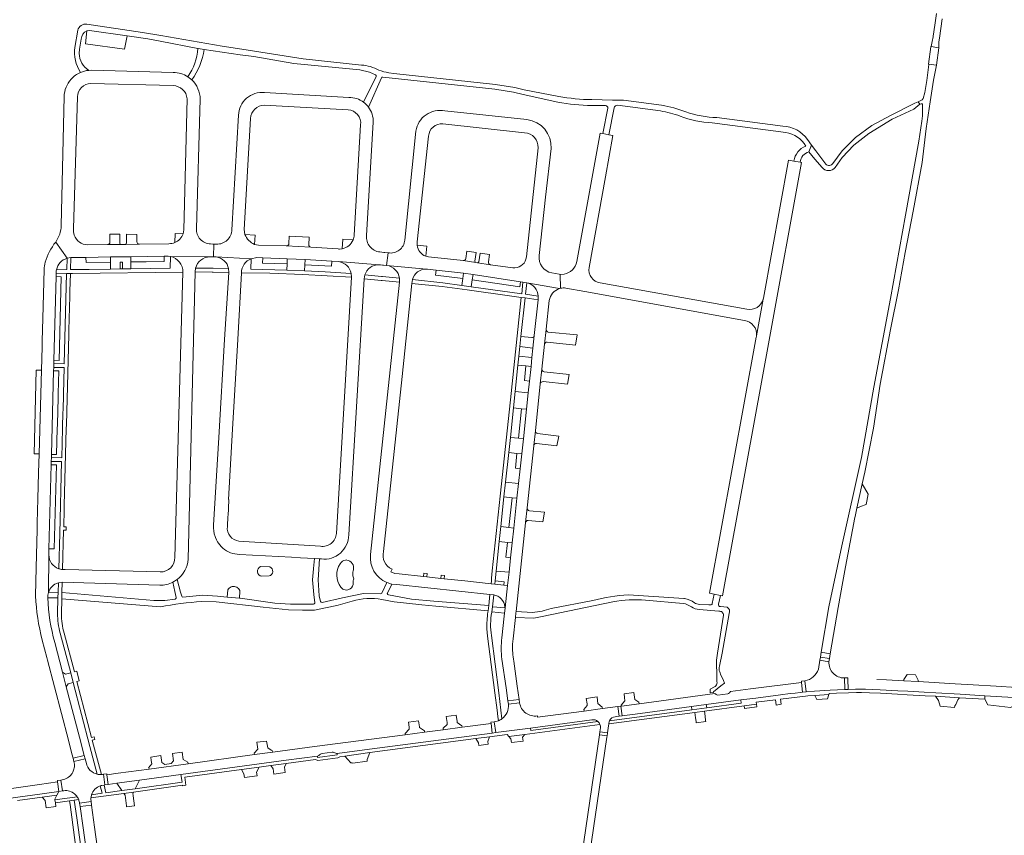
# Model space of a CAD drawing. Header units: metres. Extents: x 166325 to 190320, y 381923 to 404576.
# Tile 817 of 1056: x 176157 to 176553, y 397628 to 397956. Entities that reach past the tile are written whole.
import ezdxf

# ---------------------------------------------------------------- set-up
doc = ezdxf.new("R2010")
doc.units = ezdxf.units.M
for name, color, linetype, lineweight in [('B-WE-VH-VERHARDING_ASFALT-GV', 8, 'Continuous', 18), ('B-WE-VH-VERHARDING_BETONSTRAATSTEEN-GV', 8, 'Continuous', 18), ('B-WE-VH-VERHARDING_HALFVERHARDING-GV', 8, 'Continuous', 18), ('B-WE-VH-VERHARDING_STRAATBAKSTEEN-GV', 8, 'Continuous', 18)]:
    doc.layers.add(name, color=color, linetype=linetype, lineweight=lineweight)

msp = doc.modelspace()

# ---------------------------------------------------------------- linework, layer by layer
at = {"layer": 'B-WE-VH-VERHARDING_ASFALT-GV', "flags": 128}
for points in [[(176525.306, 397958.423), (176524.654, 397953.821), (176523.978, 397949.345), (176523.931, 397949.031), (176523.527, 397947.173), (176523.102, 397945.153), (176526.136, 397944.668), (176526.245, 397944.651), (176526.246, 397944.783), (176526.254, 397946.648), (176526.256, 397947.095), (176526.463, 397948.52), (176527.596, 397956.35)], [(176452.643, 397683.417), (176462.544, 397684.691), (176466.519, 397685.186), (176468.495, 397685.427), (176470.489, 397685.648), (176471.482, 397685.745), (176471.08, 397689.646), (176450.565, 397687.076), (176442.49, 397686.034), (176442.043, 397685.475)], [(176489.679, 397691.015), (176489.8, 397686.915), (176492.75, 397686.983), (176494.776, 397686.985), (176496.762, 397686.945), (176499.757, 397686.863), (176502.725, 397686.725), (176509.772, 397686.325), (176513.782, 397686.114), (176520.32, 397685.743), (176525.034, 397685.496), (176534.794, 397684.924), (176544.61, 397684.367), (176544.754, 397684.359), (176560.778, 397683.405)], [(176549.271, 397688.175), (176540.058, 397688.723), (176532.8, 397689.149), (176517.976, 397690.008), (176512.185, 397690.336), (176505.231, 397690.705), (176501.318, 397690.899)], [(176557.406, 397687.694), (176549.271, 397688.175)], [(176436.712, 397684.824), (176436.265, 397685.203), (176405.737, 397681.14), (176398.632, 397680.185), (176398.429, 397680.161), (176398.953, 397676.293), (176406.149, 397677.258), (176426.852, 397680.004), (176432.782, 397680.814), (176446.67, 397682.634), (176452.643, 397683.417)], [(176441.37, 397685.119), (176437.421, 397684.612)], [(176284.419, 397661.075), (176297.399, 397662.828), (176346.779, 397669.349), (176346.281, 397673.219), (176334.644, 397671.694), (176327.049, 397670.692), (176319.547, 397669.711), (176311.803, 397668.67), (176292.984, 397666.194), (176275.37, 397663.905), (176258.504, 397661.685), (176251.187, 397660.709), (176224.529, 397657.044), (176208.815, 397654.869), (176196.435, 397653.182), (176191.884, 397652.528), (176192.428, 397648.671), (176195.904, 397649.151), (176204.961, 397650.4), (176221.646, 397652.713), (176263.893, 397658.427), (176276.495, 397660.064)], [(176278.385, 397661.109), (176282.351, 397661.643)], [(176143.829, 397641.778), (176143.93, 397641.793), (176152.155, 397643.012), (176165.796, 397644.925), (176172.503, 397645.892), (176172.606, 397645.907), (176172.056, 397649.746), (176164.759, 397648.74), (176118.683, 397642.073), (176109.655, 397640.767), (176099.542, 397639.316), (176100.1, 397635.476), (176110.328, 397636.963), (176135.756, 397640.617)]]:
    msp.add_lwpolyline(points, dxfattribs=at)
for points in [[(176526.245, 397944.651), (176523.102, 397945.153), (176523.003, 397945.103), (176522.059, 397938.091), (176522.204, 397938.086), (176525.287, 397937.652)], [(176392.783, 397667.726), (176392.872, 397668.227), (176389.871, 397668.64), (176381.25, 397610.167), (176379.637, 397599.088), (176378.174, 397587.737), (176377.242, 397577.348), (176376.99, 397571.935), (176380.02, 397571.765), (176380.641, 397580.487), (176381.518, 397589.671), (176382.581, 397597.684), (176386.681, 397625.577)]]:
    msp.add_lwpolyline(points, close=True, dxfattribs=at)
at = {"layer": 'B-WE-VH-VERHARDING_ASFALT-GV'}
for points in [[(176437.421, 397684.612, -0.1774537), (176436.712, 397684.824)], [(176442.043, 397685.475, -0.2050529), (176441.37, 397685.119)], [(176276.495, 397660.064, 0.2281761), (176277.054, 397660.37)], [(176277.054, 397660.37, -0.1825954), (176278.385, 397661.109)], [(176282.351, 397661.643, -0.0819207), (176283.132, 397661.579)], [(176283.132, 397661.579, -0.0961248), (176283.828, 397661.244)], [(176283.828, 397661.244, 0.1839109), (176284.419, 397661.075)]]:
    msp.add_lwpolyline(points, format="xyb", dxfattribs=at)
at = {"layer": 'B-WE-VH-VERHARDING_BETONSTRAATSTEEN-GV', "flags": 128}
for points in [[(176497.804, 397765.395), (176495.455, 397769.478), (176493.296, 397759.686), (176494.719, 397760.335), (176496.98, 397761.214)], [(176482.295, 397699.248), (176478.668, 397699.877), (176478.465, 397698.63), (176482.081, 397698.006)], [(176489.679, 397691.015), (176489.654, 397691.501), (176488.299, 397691.474), (176488.424, 397686.863), (176489.8, 397686.915)], [(176472.408, 397690.299), (176471.026, 397690.133), (176471.08, 397689.646), (176471.482, 397685.745), (176472.859, 397685.912)], [(176357.571, 397682.891), (176353.051, 397682.255), (176353.25, 397680.89), (176357.766, 397681.53)], [(176398.429, 397680.161), (176397.168, 397679.989), (176397.7, 397676.131), (176398.953, 397676.293)], [(176432.782, 397680.814), (176426.852, 397680.004), (176427.014, 397678.705), (176432.966, 397679.509)], [(176347.559, 397673.889), (176346.215, 397673.697), (176346.281, 397673.219), (176346.779, 397669.349), (176348.133, 397669.525)], [(176393.017, 397669.345), (176393.035, 397669.481), (176390.013, 397669.873), (176389.871, 397668.64), (176392.872, 397668.227)], [(176182.766, 397660.307), (176178.289, 397659.196), (176178.615, 397657.879), (176183.122, 397658.972)], [(176191.884, 397652.528), (176191.814, 397653.003), (176190.464, 397652.799), (176191.067, 397648.503), (176192.428, 397648.671)], [(176173.33, 397650.439), (176171.985, 397650.235), (176172.056, 397649.746), (176172.606, 397645.907), (176173.961, 397646.095)], [(176185.551, 397641.784), (176180.897, 397641.125), (176181.076, 397639.872), (176185.731, 397640.43)]]:
    msp.add_lwpolyline(points, close=True, dxfattribs=at)
for points in [[(176393.59, 397673.37), (176393.588, 397673.358), (176393.541, 397673.029), (176428.202, 397677.62), (176432.082, 397678.12), (176447.966, 397680.255), (176452.913, 397680.92), (176452.807, 397681.75), (176460.567, 397682.74), (176460.819, 397680.708), (176460.831, 397680.611), (176462.861, 397680.906), (176462.546, 397682.988), (176472.642, 397684.186)], [(176472.642, 397684.186), (176473.64, 397684.276), (176476.341, 397684.477), (176482.061, 397684.9), (176482.162, 397685.199), (176485.108, 397685.38), (176489.887, 397685.557), (176493.099, 397685.635), (176495.115, 397685.63), (176498.397, 397685.534), (176502.755, 397685.356), (176509.696, 397684.977), (176513.58, 397684.753), (176520.797, 397684.352), (176524.943, 397684.144), (176534.607, 397683.559), (176544.672, 397682.983), (176544.754, 397684.359), (176544.61, 397684.367), (176534.794, 397684.924), (176525.034, 397685.496), (176520.32, 397685.743), (176513.782, 397686.114), (176509.772, 397686.325), (176502.725, 397686.725), (176499.757, 397686.863), (176496.762, 397686.945), (176494.776, 397686.985), (176492.75, 397686.983), (176489.8, 397686.915), (176488.424, 397686.863), (176485.451, 397686.746), (176482.613, 397686.591), (176476.295, 397686.16), (176472.859, 397685.912), (176471.482, 397685.745), (176470.489, 397685.648), (176468.495, 397685.427), (176466.519, 397685.186), (176462.544, 397684.691), (176452.643, 397683.417), (176446.67, 397682.634), (176446.846, 397681.347), (176432.966, 397679.509), (176427.014, 397678.705), (176393.857, 397674.319)], [(176389.234, 397673.993), (176362.201, 397670.369), (176362.072, 397671.376), (176348.133, 397669.525), (176346.779, 397669.349), (176297.399, 397662.828), (176284.419, 397661.075), (176284.479, 397660.616), (176276.56, 397659.583), (176276.495, 397660.064), (176263.893, 397658.427), (176221.646, 397652.713), (176222.101, 397649.623), (176203.262, 397646.961), (176197.906, 397646.227), (176191.501, 397645.35), (176190.727, 397648.45), (176189.803, 397648.305)], [(176352.69, 397668.776), (176353.436, 397667.941), (176359.907, 397668.809), (176390.038, 397672.85)], [(176185.463, 397643.263), (176198.679, 397645.1), (176202.565, 397645.64), (176222.27, 397648.394), (176222.298, 397648.18), (176223.64, 397648.384), (176223.177, 397651.571), (176245.904, 397654.679), (176253.006, 397655.636), (176257.815, 397656.273), (176263.921, 397657.063), (176275.717, 397658.775), (176276.689, 397658.367), (176284.636, 397659.383), (176285.479, 397659.781), (176287.47, 397660.04), (176297.604, 397661.482), (176340.214, 397667.114), (176345.706, 397667.846), (176352.69, 397668.776)], [(176183.609, 397657.168), (176183.122, 397658.972), (176178.615, 397657.879)], [(176190.727, 397648.45), (176191.067, 397648.503), (176190.464, 397652.799), (176190.144, 397652.76), (176189.628, 397652.699)], [(176173.33, 397650.439), (176173.961, 397646.095)], [(176189.193, 397648.13), (176189.962, 397645.128), (176185.704, 397644.527)], [(176189.803, 397648.305), (176190.727, 397648.45)], [(176179.927, 397643.737), (176170.976, 397642.473), (176171.153, 397641.256), (176176.846, 397642.059), (176178.732, 397642.326)], [(176178.732, 397642.326), (176180.526, 397642.583)], [(176180.897, 397641.125), (176185.551, 397641.784)]]:
    msp.add_lwpolyline(points, dxfattribs=at)
at = {"layer": 'B-WE-VH-VERHARDING_BETONSTRAATSTEEN-GV'}
for points in [[(176393.857, 397674.319, 0.0850974), (176393.59, 397673.37)], [(176178.788, 397655.799, -0.0790815), (176178.323, 397653.99)], [(176178.615, 397657.879, -0.0910624), (176178.788, 397655.799)], [(176187.967, 397652.821, -0.2902889), (176183.609, 397657.168)], [(176177.318, 397652.415, -0.1945341), (176173.33, 397650.439)], [(176178.323, 397653.99, -0.0791457), (176177.318, 397652.415)], [(176185.704, 397644.527, -0.2368032), (176189.193, 397648.13)], [(176189.193, 397648.13, -0.0288137), (176189.803, 397648.305)], [(176173.961, 397646.095, -0.2128245), (176178.476, 397645.214)], [(176178.476, 397645.214, -0.093497), (176179.927, 397643.737)], [(176180.526, 397642.583, 0.0581488), (176179.927, 397643.737)], [(176185.463, 397643.263, -0.0587882), (176185.704, 397644.527)], [(176180.526, 397642.583, -0.0436492), (176180.897, 397641.125)], [(176185.551, 397641.784, -0.0733445), (176185.463, 397643.263)]]:
    msp.add_lwpolyline(points, format="xyb", dxfattribs=at)
at = {"layer": 'B-WE-VH-VERHARDING_HALFVERHARDING-GV'}
for points in [[(176183.743, 397954.204, 0.3705265), (176180.131, 397951.798)], [(176181.576, 397948.115, -0.3151062), (176183.818, 397951.442)], [(176178.925, 397944.867, 0.1769977), (176181.286, 397934.772)], [(176228.372, 397944.423, -0.1377256), (176224.428, 397933.024)], [(176184.568, 397935.624, -0.2456478), (176180.74, 397942.446)], [(176226.01, 397931.769, 0.1118881), (176230.962, 397944.031)], [(176301.176, 397935.7, 0.1134256), (176294.148, 397937.723)], [(176299.84, 397933.829, -0.4230404), (176300.086, 397933.153)], [(176305.122, 397934.655, -0.048367), (176301.176, 397935.7)], [(176302.196, 397932.62, -0.3244246), (176302.707, 397932.914)], [(176386.795, 397923.864, -0.0447642), (176373.482, 397925.15)], [(176295.053, 397922.813, -0.0715765), (176296.985, 397920.889)], [(176373.047, 397922.808, 0.0448684), (176386.778, 397921.514)], [(176392.28, 397921.468, -0.4697463), (176393.155, 397920.393)], [(176395.685, 397920.557, -0.3404916), (176397.144, 397921.624)], [(176424.556, 397918.927, 0.0559807), (176414.816, 397921.626)], [(176414.31, 397919.295, -0.0580897), (176422.242, 397917.214)], [(176422.242, 397917.214, 0.0731746), (176435.13, 397914.513)], [(176437.066, 397916.666, -0.0742619), (176424.556, 397918.927)], [(176473.449, 397907.857, 0.2338682), (176463.517, 397913.178)], [(176464.771, 397910.695, -0.2359308), (176472.736, 397905.114)], [(176472.736, 397905.114, 0.2843821), (176468.02, 397899.19)], [(176470.543, 397898.736, -0.3207976), (176474.048, 397902.843)], [(176483.657, 397898.249, -0.46802), (176480.813, 397897.938)], [(176479.294, 397896.592, 0.467467), (176484.627, 397896.601)], [(176287.81, 397738.881, 0.2765717), (176285.607, 397737.319)], [(176288.348, 397738.867, 0.0520095), (176287.81, 397738.881)], [(176290.953, 397734.95, 0.4286893), (176288.348, 397738.867)], [(176253.659, 397736.222, 0.7964278), (176254.189, 397732.337)], [(176257.019, 397732.462, 0.7342921), (176257.365, 397736.101)], [(176285.607, 397737.319, 0.3150504), (176285.89, 397727.984)], [(176290.687, 397733.013, -0.0970005), (176290.953, 397734.95)], [(176290.831, 397732.074, -0.0468986), (176290.687, 397733.013)], [(176290.897, 397730.602, 0.2880129), (176290.831, 397732.074)], [(176285.89, 397727.984, 0.4124026), (176289.651, 397727.245)], [(176289.651, 397727.245, 0.2757333), (176290.877, 397729.702)], [(176290.877, 397729.702, -0.1288747), (176290.897, 397730.602)], [(176306.415, 397729.221, -0.0483707), (176304.394, 397729.837)], [(176168.336, 397725.788, 0.0909091), (176168.083, 397723.665)], [(176219.651, 397723.804, -0.4289469), (176219.24, 397723.21)], [(176222.44, 397724.004, -0.3507667), (176221.917, 397724.347)], [(176290.425, 397722.28, -0.1190714), (176302.401, 397723.036)], [(176302.318, 397725.564, -0.2938961), (176301.855, 397725.282)], [(176304.983, 397724.894, -0.4938195), (176304.629, 397725.607)], [(176401.514, 397724.905, 0.0542648), (176387.178, 397722.613)], [(176395.245, 397722.134, -0.0613398), (176408.385, 397722.752)], [(176428.076, 397721.728, 0.1135448), (176424.075, 397723.404)], [(176213.351, 397720.103, -0.0248207), (176229.987, 397722.224)], [(176275.424, 397721.736, -0.444169), (176274.93, 397721.183)], [(176275.275, 397718.79, 0.0314242), (176290.425, 397722.28)], [(176278.34, 397721.832, -0.3966035), (176277.751, 397722.185)], [(176370.402, 397719.404, -0.0694863), (176362.978, 397717.812)], [(176423.456, 397721.394, -0.1226828), (176426.862, 397720.038)], [(176426.862, 397720.038, 0.1605432), (176429.877, 397718.986)], [(176429.967, 397721.009, -0.1611203), (176428.076, 397721.728)], [(176435.196, 397721.463, -0.4795696), (176434.479, 397720.835)], [(176438.475, 397720.219, -0.5670291), (176437.734, 397721.127)], [(176442.026, 397717.411, 0.3666791), (176441.159, 397719.901)], [(176437.849, 397718.271, -0.4581646), (176439.68, 397716.78)], [(176438.202, 397693.934, -0.1808965), (176438.094, 397696.278)], [(176438.534, 397693.058, -0.0709663), (176438.202, 397693.934)], [(176437.045, 397689.111, -0.1100278), (176436.674, 397688.374)], [(176437.069, 397690.011, -0.1200333), (176437.045, 397689.111)]]:
    msp.add_lwpolyline(points, format="xyb", dxfattribs=at)
at = {"layer": 'B-WE-VH-VERHARDING_HALFVERHARDING-GV', "flags": 128}
for points in [[(176294.148, 397937.723), (176270.812, 397940.244), (176246.149, 397944.137), (176238.145, 397945.281), (176213.592, 397949.644), (176206.204, 397950.864), (176183.743, 397954.204)], [(176180.131, 397951.798), (176178.925, 397944.867)], [(176183.818, 397951.442), (176184.88, 397951.657), (176199.967, 397949.477), (176208.379, 397948.342), (176213.319, 397947.309), (176228.372, 397944.423), (176228.554, 397944.388), (176230.962, 397944.031), (176245.372, 397941.893), (176250.925, 397941.165), (176267.052, 397938.39), (176293.583, 397935.844), (176297.461, 397934.891), (176299.84, 397933.829)], [(176180.74, 397942.446), (176180.859, 397944.134), (176181.576, 397948.115)], [(176230.962, 397944.031), (176228.554, 397944.388), (176228.372, 397944.423)], [(176224.428, 397933.024), (176226.01, 397931.769)], [(176300.086, 397933.153), (176295.053, 397922.813)], [(176296.985, 397920.889), (176302.196, 397932.62)], [(176302.707, 397932.914), (176347.795, 397928.034), (176355.286, 397926.872), (176359.22, 397925.893), (176373.047, 397922.808)], [(176307.152, 397934.423), (176305.122, 397934.655)], [(176373.482, 397925.15), (176359.643, 397927.789), (176355.784, 397928.725), (176348.087, 397929.919), (176307.152, 397934.423)], [(176386.778, 397921.514), (176392.28, 397921.468)], [(176414.816, 397921.626), (176399.546, 397923.695), (176395.019, 397923.69), (176386.795, 397923.864)], [(176397.144, 397921.624), (176414.31, 397919.295)], [(176518.561, 397921.994), (176517.909, 397922.936), (176516.584, 397922.44), (176506.814, 397917.483), (176499.316, 397913.502), (176492.779, 397908.585), (176487.344, 397903.335), (176483.657, 397898.249)], [(176484.627, 397896.601), (176487.457, 397900.551), (176492.037, 397905.577), (176498.151, 397910.25), (176507.544, 397915.965), (176516.165, 397920.002), (176518.561, 397921.994)], [(176393.155, 397920.393), (176391.138, 397910.197), (176393.673, 397909.726), (176395.685, 397920.557)], [(176435.13, 397914.513), (176464.771, 397910.695)], [(176463.517, 397913.178), (176437.066, 397916.666)], [(176474.048, 397902.843), (176475.023, 397905.521), (176473.449, 397907.857)], [(176480.813, 397897.938), (176476.764, 397903.259), (176475.023, 397905.521), (176474.048, 397902.843), (176476.439, 397899.994), (176479.294, 397896.592)], [(176468.02, 397899.19), (176470.543, 397898.736)], [(176277.751, 397722.185), (176277.122, 397724.424), (176276.815, 397730.876), (176277.377, 397739.332), (176275.287, 397739.447), (176274.897, 397735.5), (176274.883, 397735.36), (176274.446, 397730.929), (176275.07, 397725.066), (176275.424, 397721.736)], [(176257.365, 397736.101), (176253.659, 397736.222)], [(176221.917, 397724.347), (176221.407, 397725.906), (176220.102, 397731.033), (176218.397, 397729.963), (176219.16, 397726.209), (176219.651, 397723.804)], [(176254.189, 397732.337), (176257.019, 397732.462)], [(176304.394, 397729.837), (176302.318, 397725.564)], [(176304.629, 397725.607), (176306.415, 397729.221)], [(176168.083, 397723.665), (176172.103, 397723.707), (176172.259, 397725.929)], [(176172.259, 397725.929), (176168.336, 397725.788)], [(176219.24, 397723.21), (176215.141, 397722.556), (176210.677, 397722.597), (176173.776, 397725.773), (176173.713, 397723.345), (176213.351, 397720.103)], [(176274.93, 397721.183), (176265.638, 397721.14), (176259.39, 397721.489), (176245.392, 397723.521), (176245.096, 397723.547), (176240.183, 397723.976), (176236.288, 397724.316), (176230.432, 397724.773), (176222.44, 397724.004)], [(176301.855, 397725.282), (176295.009, 397725.457), (176286.512, 397723.628), (176278.34, 397721.832)], [(176302.401, 397723.036), (176307.299, 397722.083), (176318.474, 397720.913), (176324.039, 397720.331), (176345.088, 397718.476), (176345.366, 397720.63), (176323.301, 397722.309), (176314.262, 397723.118), (176304.983, 397724.894)], [(176424.075, 397723.404), (176423.736, 397723.456), (176401.514, 397724.905)], [(176437.734, 397721.127), (176438.532, 397724.66), (176435.944, 397725.145), (176435.196, 397721.463)], [(176229.987, 397722.224), (176235.787, 397722.102), (176254.621, 397719.937), (176264.88, 397718.873), (176270.445, 397718.767), (176275.275, 397718.79)], [(176362.978, 397717.812), (176356.303, 397718.161), (176356.243, 397717.594), (176356.049, 397715.762), (176363.425, 397715.549), (176366.853, 397716.155), (176395.245, 397722.134)], [(176387.178, 397722.613), (176370.402, 397719.404)], [(176408.385, 397722.752), (176423.456, 397721.394)], [(176429.877, 397718.986), (176437.849, 397718.271)], [(176434.479, 397720.835), (176433.738, 397720.864), (176429.967, 397721.009)], [(176441.159, 397719.901), (176438.475, 397720.219)], [(176439.68, 397716.78), (176437.223, 397701.447), (176436.824, 397698.644), (176436.967, 397691.472), (176437.069, 397690.011)], [(176438.094, 397696.278), (176439.119, 397701.391), (176442.026, 397717.411)], [(176436.674, 397688.374), (176436.604, 397688.293), (176436.53, 397688.216), (176436.378, 397688.083), (176436.026, 397687.863), (176434.328, 397687.018), (176434.338, 397685.52), (176435.638, 397685.694), (176435.656, 397685.949), (176438.651, 397688.343), (176440.145, 397689.438), (176439.717, 397690.515), (176438.534, 397693.058)]]:
    msp.add_lwpolyline(points, dxfattribs=at)
for points in [[(176199.967, 397949.477), (176184.88, 397951.657), (176183.818, 397951.442), (176183.324, 397946.343), (176198.963, 397944.1)], [(176506.81, 397831.553), (176509.991, 397847.416), (176512.694, 397862.384), (176515.864, 397879.021), (176519.514, 397898.666), (176521.136, 397912.236), (176522.744, 397923.034), (176524.166, 397931.71), (176525.287, 397937.652), (176522.204, 397938.086), (176522.193, 397937.998), (176521.409, 397931.567), (176520.563, 397926.76), (176519.987, 397924.337), (176519.524, 397923.841), (176517.909, 397922.936), (176518.561, 397921.994), (176519.124, 397922.215), (176519.729, 397922.135), (176519.613, 397917.355), (176519.406, 397915.227), (176518.203, 397907.168), (176512.8, 397877.473), (176506.824, 397844.001), (176500.152, 397808.371), (176495.156, 397780.131), (176487.294, 397744.514), (176482.042, 397720.02), (176479.005, 397701.816), (176482.615, 397701.211), (176485.745, 397719.84), (176487.713, 397730.276), (176488.788, 397736.078), (176492.465, 397755.918), (176492.571, 397756.401), (176493.296, 397759.686), (176495.455, 397769.478), (176496.478, 397774.12), (176499.935, 397791.818), (176502.72, 397809.582)], [(176245.096, 397723.547), (176245.342, 397726.36), (176245.246, 397726.636), (176245.034, 397727.046), (176244.755, 397727.414), (176244.416, 397727.727), (176244.029, 397727.978), (176243.604, 397728.158), (176243.155, 397728.262), (176242.694, 397728.288), (176242.236, 397728.233), (176241.794, 397728.1), (176241.381, 397727.893), (176241.011, 397727.618), (176240.693, 397727.283), (176240.438, 397726.899), (176240.183, 397723.976)], [(176346.613, 397718.118), (176351.698, 397717.552), (176351.799, 397718.464), (176351.878, 397719.688), (176346.877, 397720.092)]]:
    msp.add_lwpolyline(points, close=True, dxfattribs=at)
at = {"layer": 'B-WE-VH-VERHARDING_STRAATBAKSTEEN-GV'}
for points in [[(176181.286, 397934.772, 0.1112369), (176177.437, 397932.05)], [(176184.568, 397935.624, 0.0761064), (176181.286, 397934.772)], [(176224.428, 397933.024, 0.1428862), (176218.556, 397934.801)], [(176177.437, 397932.05, 0.1792785), (176174.685, 397925.132)], [(176180.02, 397924.928, -0.4004594), (176185.463, 397930.37)], [(176218.459, 397929.487, -0.387815), (176224.106, 397924.219)], [(176229.393, 397924.054, 0.2000191), (176226.01, 397931.769)], [(176255.215, 397926.705, 0.4323779), (176244.777, 397917.595)], [(176295.053, 397922.813, 0.1649804), (176289.168, 397924.724)], [(176249.602, 397916.305, -0.386908), (176255.064, 397921.644)], [(176298.918, 397914.841, 0.1697967), (176296.985, 397920.889)], [(176288.794, 397919.763, -0.4362811), (176293.849, 397913.713)], [(176327.68, 397919.371, 0.4265461), (176316.046, 397911.234)], [(176321.169, 397909.131, -0.4263061), (176326.943, 397914.112)], [(176370.46, 397904.276, 0.3945402), (176360.672, 397915.814)], [(176359.762, 397910.579, -0.4076281), (176365.156, 397904.531)], [(176173.482, 397873.252, -0.1510522), (176171.289, 397866.65)], [(176178.766, 397869.379, -0.1169547), (176178.473, 397872.055)], [(176184.11, 397865.507, -0.3103162), (176178.766, 397869.379)], [(176222.509, 397869.963, -0.217734), (176219.16, 397866.432)], [(176233.556, 397865.879, -0.424634), (176227.836, 397872.113)], [(176242.058, 397871.599, -0.421738), (176235.902, 397865.795)], [(176251.211, 397865.692, -0.2046867), (176247.357, 397869.689)], [(176291.235, 397869.443, -0.0829297), (176290.795, 397867.515)], [(176301.582, 397862.665, -0.417474), (176296.243, 397869.274)], [(176171.289, 397866.65, 0.0964547), (176167.104, 397858.515)], [(176193.085, 397866.602, -0.4061118), (176192.117, 397865.61)], [(176197.55, 397865.688, -0.4218946), (176197.065, 397866.189)], [(176199.767, 397866.201, -0.4024878), (176199.314, 397865.71)], [(176204.917, 397865.791, -0.4167144), (176203.923, 397866.772)], [(176219.16, 397866.432, -0.0978401), (176216.81, 397865.958)], [(176265.029, 397866.027, -0.4024146), (176263.974, 397865.074)], [(176273.847, 397864.528, -0.3581897), (176273.031, 397865.538)], [(176286.444, 397863.92, 0.2497001), (176290.795, 397867.515)], [(176311.571, 397867.436, -0.4464081), (176304.909, 397862.324)], [(176316.537, 397865.359, 0.2746408), (176319.993, 397860.91)], [(176167.104, 397858.515, 0.0417048), (176166.634, 397855.544)], [(176171.599, 397855.5, -0.2775389), (176175.829, 397860.112)], [(176222.406, 397854.522, 0.3578008), (176217.383, 397860.863)], [(176227.522, 397856.165, -0.3372024), (176233.279, 397860.728)], [(176235.843, 397860.652, -0.3064289), (176240.803, 397855.998)], [(176245.931, 397854.328, -0.3119433), (176249.892, 397859.927)], [(176285.007, 397858.757, -0.3150113), (176290.071, 397853.996)], [(176295.496, 397853.425, -0.3253649), (176301.264, 397857.514)], [(176336.123, 397860.05, -0.3954911), (176335.016, 397859.172)], [(176340.185, 397858.41, -0.406906), (176339.786, 397858.969)], [(176341.301, 397858.748, -0.4208091), (176340.759, 397858.33)], [(176346.064, 397857.548, -0.4074287), (176345.241, 397858.666)], [(176360.313, 397859.721, -0.3571352), (176354.983, 397856.24)], [(176370.659, 397854.246, -0.3893642), (176365.61, 397861.178)], [(176380.719, 397858.777, -0.3151762), (176375.588, 397853.774)], [(176171.599, 397855.5, 0.064902), (176171.483, 397853.929)], [(176304.289, 397857.245, -0.3273533), (176309.48, 397852.068)], [(176314.658, 397851.536, -0.3530893), (176320.254, 397855.728)], [(176390.167, 397850.187, -0.4117793), (176385.658, 397856.402)], [(176360.59, 397850.311, -0.328166), (176365.263, 397844.934)], [(176369.636, 397843.15, -0.2873423), (176373.798, 397847.932)], [(176374.231, 397848.046, -0.0872853), (176376.293, 397848.142)], [(176455.62, 397843.646, -0.3907815), (176449.13, 397839.624)], [(176448.109, 397835.166, -0.410223), (176452.958, 397828.899)], [(176369.259, 397830.486, -0.4011013), (176368.405, 397831.542)], [(176363.651, 397829.083, -0.3947863), (176362.605, 397828.252)], [(176367.74, 397825.562, -0.396457), (176368.848, 397826.449)], [(176367.574, 397814.54, -0.357231), (176366.679, 397815.596)], [(176366.062, 397809.685, -0.4050034), (176367.182, 397810.572)], [(176364.977, 397789.708, -0.4210436), (176364.089, 397790.758)], [(176363.446, 397784.871, -0.4087811), (176364.522, 397785.713)], [(176361.674, 397758.697, -0.3962407), (176360.805, 397759.779)], [(176360.141, 397753.915, -0.3985833), (176361.19, 397754.725)], [(176234.757, 397752.88, 0.1060684), (176235.364, 397748.269)], [(176244.95, 397746.441, -0.4147676), (176240.277, 397752.321)], [(176284.105, 397749.551, -0.4384015), (176277.675, 397744.382)], [(176278.056, 397739.294, 0.4464204), (176289.064, 397748.966)], [(176172.493, 397735.397, -0.304952), (176168.499, 397740.893)], [(176219.188, 397739.926, -0.4265722), (176213.32, 397734.075)], [(176220.102, 397731.033, 0.2142331), (176224.562, 397739.203)], [(176297.867, 397741.148, 0.3387093), (176304.394, 397729.837)], [(176306.467, 397735.182, -0.371139), (176303.03, 397742.32)], [(176174.058, 397735.036, -0.0644951), (176172.493, 397735.397)], [(176168.336, 397725.788, -0.2491837), (176172.345, 397729.741)], [(176213.155, 397728.723, 0.1201392), (176218.397, 397729.963)], [(176163.202, 397724.455, 0.0541287), (176165.893, 397706.737)], [(176170.883, 397705.756, -0.0566235), (176168.083, 397723.665)], [(176347.342, 397724.87, -0.330676), (176351.849, 397720.102)], [(176172.023, 397717.426, 0.0753111), (176173.144, 397709.42)], [(176174.697, 397709.479, -0.0746657), (176173.555, 397717.3)], [(176345.017, 397717.93, 0.0523661), (176344.616, 397711.189)], [(176346.417, 397708.488, -0.0918095), (176346.581, 397717.877)], [(176350.61, 397707.632, 0.0626607), (176350.616, 397699.078)], [(176355.367, 397698.215, -0.0501075), (176354.938, 397705.021)], [(176482.447, 397695.522, -0.1030758), (176482.081, 397698.006)], [(176483.772, 397693.39, -0.1026985), (176482.447, 397695.522)], [(176477.823, 397694.992, -0.2742382), (176472.408, 397690.299)], [(176488.299, 397691.474, -0.2077347), (176483.772, 397693.39)], [(176353.25, 397680.89, -0.2652633), (176350.659, 397675.079)], [(176360.203, 397677.381, -0.2037343), (176357.766, 397681.53)], [(176364.882, 397676.258, -0.2036892), (176360.203, 397677.381)], [(176393.857, 397674.319, -0.262243), (176396.147, 397675.917)], [(176349.21, 397674.28, -0.0473293), (176348.204, 397673.977)], [(176350.659, 397675.079, -0.0651918), (176349.21, 397674.28)], [(176386.761, 397674.662, -0.2249397), (176389.234, 397673.993)], [(176389.234, 397673.993, -0.1210467), (176390.038, 397672.85)], [(176390.038, 397672.85, -0.1211056), (176390.222, 397671.471)], [(176187.967, 397652.821, 0.0730307), (176189.628, 397652.699)]]:
    msp.add_lwpolyline(points, format="xyb", dxfattribs=at)
at = {"layer": 'B-WE-VH-VERHARDING_STRAATBAKSTEEN-GV', "flags": 128}
for points in [[(176218.556, 397934.801), (176185.805, 397935.683), (176184.568, 397935.624)], [(176185.463, 397930.37), (176218.459, 397929.487)], [(176174.685, 397925.132), (176173.482, 397873.252)], [(176178.473, 397872.055), (176180.02, 397924.928)], [(176289.168, 397924.724), (176255.215, 397926.705)], [(176224.106, 397924.219), (176222.798, 397871.573), (176222.509, 397869.963)], [(176227.836, 397872.113), (176229.393, 397924.054)], [(176255.064, 397921.644), (176288.794, 397919.763)], [(176244.777, 397917.595), (176242.058, 397871.599)], [(176360.672, 397915.814), (176327.68, 397919.371)], [(176247.357, 397869.689), (176247.102, 397871.671), (176249.602, 397916.305)], [(176293.849, 397913.713), (176291.235, 397869.443)], [(176296.243, 397869.274), (176298.918, 397914.841)], [(176326.943, 397914.112), (176359.762, 397910.579)], [(176316.046, 397911.234), (176311.571, 397867.436)], [(176316.537, 397865.359), (176316.529, 397866.688), (176321.169, 397909.131)], [(176390.103, 397910.39), (176380.719, 397858.777)], [(176385.658, 397856.402), (176392.306, 397892.891), (176395.262, 397909.43), (176393.673, 397909.726), (176391.138, 397910.197), (176390.103, 397910.39)], [(176365.156, 397904.531), (176360.519, 397860.707), (176360.313, 397859.721)], [(176365.61, 397861.178), (176368.153, 397884.674), (176370.46, 397904.276)], [(176197.054, 397869.752), (176193.065, 397869.791), (176193.085, 397866.602)], [(176197.065, 397866.189), (176197.054, 397869.752)], [(176203.927, 397869.693), (176199.733, 397869.791), (176199.767, 397866.201)], [(176203.923, 397866.772), (176203.927, 397869.693)], [(176222.509, 397869.963), (176219.242, 397870.056), (176219.16, 397866.432)], [(176251.423, 397869.444), (176247.357, 397869.689)], [(176251.211, 397865.692), (176251.423, 397869.444)], [(176175.829, 397860.112), (176171.289, 397866.65)], [(176171.289, 397866.65), (176175.829, 397860.112), (176177.375, 397860.404), (176183.43, 397860.485), (176193.31, 397860.639), (176201.44, 397860.74), (176214.832, 397860.91), (176216.524, 397860.93), (176217.383, 397860.863), (176233.279, 397860.728), (176234.314, 397860.72)], [(176216.81, 397865.958), (176204.917, 397865.791), (176199.314, 397865.71), (176197.55, 397865.688), (176192.117, 397865.61), (176184.11, 397865.507)], [(176192.117, 397865.61), (176197.55, 397865.688)], [(176199.314, 397865.71), (176204.917, 397865.791)], [(176234.314, 397860.72), (176234.753, 397860.717), (176234.898, 397865.831), (176234.452, 397865.847), (176233.556, 397865.879)], [(176235.902, 397865.795), (176234.898, 397865.831), (176234.753, 397860.717), (176235.331, 397860.712), (176235.843, 397860.652), (176249.892, 397859.927), (176252.148, 397860.364), (176254.494, 397860.252), (176264.385, 397859.891), (176271.558, 397859.63), (176282.278, 397858.962), (176285.007, 397858.757), (176301.264, 397857.514), (176301.807, 397857.483), (176302.676, 397857.4), (176303.101, 397857.359), (176304.289, 397857.245)], [(176284.757, 397863.844), (176273.847, 397864.528), (176263.974, 397865.074), (176252.749, 397865.424), (176251.211, 397865.692)], [(176273.203, 397868.614), (176265.157, 397869.059), (176265.029, 397866.027)], [(176273.031, 397865.538), (176273.203, 397868.614)], [(176290.795, 397867.515), (176286.741, 397867.801), (176286.444, 397863.92)], [(176320.445, 397864.941), (176316.537, 397865.359)], [(176263.974, 397865.074), (176273.847, 397864.528)], [(176286.444, 397863.92), (176285.318, 397863.814), (176285.15, 397863.817), (176284.757, 397863.844)], [(176304.289, 397857.245), (176304.909, 397862.324), (176303.564, 397862.462), (176303.155, 397862.504), (176301.582, 397862.665)], [(176304.909, 397862.324), (176304.289, 397857.245)], [(176319.993, 397860.91), (176320.445, 397864.941)], [(176340.288, 397862.424), (176336.508, 397862.976), (176336.123, 397860.05)], [(176339.786, 397858.969), (176340.288, 397862.424)], [(176345.708, 397861.628), (176341.853, 397862.202), (176341.301, 397858.748)], [(176345.241, 397858.666), (176345.708, 397861.628)], [(176217.383, 397860.863), (176217.359, 397856.094), (176201.534, 397855.884), (176198.19, 397855.84), (176197.206, 397855.83), (176193.347, 397855.776), (176184.726, 397855.663), (176177.244, 397855.571), (176177.375, 397860.404), (176175.829, 397860.112), (176175.709, 397855.562), (176171.599, 397855.5)], [(176233.279, 397860.728), (176217.383, 397860.863)], [(176249.892, 397859.927), (176235.843, 397860.652)], [(176279.642, 397854.633), (176271.333, 397855.058), (176264.18, 397855.369), (176249.675, 397855.783), (176249.892, 397859.927)], [(176301.264, 397857.514), (176285.007, 397858.757)], [(176354.983, 397856.24), (176346.064, 397857.548), (176340.759, 397858.33), (176340.185, 397858.41), (176335.016, 397859.172), (176321.109, 397860.684), (176319.993, 397860.91)], [(176335.016, 397859.172), (176340.185, 397858.41)], [(176340.759, 397858.33), (176346.064, 397857.548)], [(176166.634, 397855.544), (176166.101, 397835.867), (176165.861, 397827.003), (176165.793, 397824.487), (176165.572, 397815.13)], [(176168.336, 397725.788), (176168.499, 397740.893), (176168.557, 397743.338), (176169.468, 397777.183), (176169.498, 397778.476), (176169.541, 397780.01), (176169.573, 397781.291), (176170.457, 397814.957), (176170.5, 397816.266), (176170.544, 397817.807), (176170.57, 397819.115), (176171.449, 397852.749), (176171.483, 397853.929)], [(176174.058, 397735.036), (176174.473, 397750.894), (176175.498, 397750.871), (176175.527, 397752.198), (176174.513, 397752.211), (176174.708, 397759.181), (176174.71, 397759.248), (176174.749, 397760.77), (176175.542, 397791.658), (176175.583, 397793.254), (176176.513, 397829.479), (176176.557, 397831.191), (176176.958, 397844.829), (176177.006, 397846.924), (176177.193, 397854.028), (176175.654, 397854.015), (176174.711, 397817.694), (176170.544, 397817.807), (176170.5, 397816.266), (176174.673, 397816.169), (176174.397, 397805.687), (176174.354, 397804.088), (176174.069, 397793.272), (176174.027, 397791.673)], [(176171.483, 397853.929), (176175.654, 397854.015), (176177.193, 397854.028), (176178.035, 397854.037), (176222.406, 397854.522)], [(176222.406, 397854.522), (176219.188, 397739.926)], [(176224.562, 397739.203), (176227.306, 397854.631), (176227.522, 397856.165)], [(176240.908, 397854.455), (176239.143, 397827.502), (176236.818, 397788.112), (176234.757, 397752.88)], [(176240.277, 397752.321), (176240.518, 397756.448), (176240.538, 397756.77), (176240.712, 397759.587), (176240.933, 397763.153), (176240.697, 397763.166), (176242.338, 397791.466), (176244.446, 397827.465), (176245.931, 397854.328)], [(176240.803, 397855.998), (176240.908, 397854.455)], [(176245.931, 397854.328), (176257.369, 397854.07), (176270.65, 397853.549), (176290.176, 397852.461), (176290.071, 397853.996), (176279.642, 397854.633)], [(176290.071, 397853.996), (176290.176, 397852.461), (176284.105, 397749.551)], [(176289.064, 397748.966), (176295.203, 397851.923), (176295.496, 397853.425)], [(176320.254, 397855.728), (176304.289, 397857.245)], [(176304.289, 397857.245), (176320.254, 397855.728), (176320.723, 397855.691), (176324.151, 397855.34), (176335.17, 397854.103), (176339.014, 397853.544), (176358.124, 397850.708), (176359.095, 397850.564), (176360.59, 397850.311), (176373.798, 397847.932), (176374.231, 397848.046), (176374.071, 397853.59), (176373.633, 397853.674), (176370.659, 397854.246)], [(176375.588, 397853.774), (176374.071, 397853.59), (176374.231, 397848.046)], [(176309.48, 397852.068), (176309.486, 397850.5), (176297.867, 397741.148)], [(176303.03, 397742.32), (176310.505, 397812.594), (176314.465, 397850.022)], [(176314.465, 397850.022), (176314.658, 397851.536)], [(176373.798, 397847.932), (176360.59, 397850.311)], [(176449.13, 397839.624), (176390.167, 397850.187)], [(176376.293, 397848.142), (176383.92, 397846.764), (176448.109, 397835.166)], [(176365.263, 397844.934), (176365.245, 397843.991), (176365.188, 397843.403), (176363.651, 397829.083), (176363.113, 397824.046), (176362.701, 397820.264), (176362.325, 397816.642), (176361.716, 397810.778), (176361.221, 397806.096), (176360.534, 397799.483), (176359.3, 397787.595), (176358.669, 397781.52), (176357.991, 397775.553), (176357.316, 397769.615), (176356.693, 397763.703), (176355.43, 397751.718), (176354.8, 397745.742), (176354.135, 397739.79), (176353.483, 397733.956), (176352.894, 397728.681), (176351.878, 397719.688), (176351.799, 397718.464), (176351.698, 397717.552), (176351.554, 397716.26), (176350.61, 397707.632)], [(176363.44, 397784.813), (176363.446, 397784.871), (176364.089, 397790.758), (176366.062, 397809.685), (176366.679, 397815.596), (176367.74, 397825.562), (176368.405, 397831.542), (176368.412, 397831.606), (176369.636, 397843.15)], [(176452.958, 397828.899), (176455.62, 397843.646)], [(176368.405, 397831.542), (176367.74, 397825.562)], [(176380.903, 397829.303), (176369.259, 397830.486)], [(176362.605, 397828.252), (176358.296, 397828.733), (176357.855, 397824.634), (176363.113, 397824.046), (176363.651, 397829.083)], [(176368.848, 397826.449), (176380.159, 397825.19), (176380.903, 397829.303)], [(176165.572, 397815.13), (176164.682, 397781.542), (176164.404, 397773.964), (176164.109, 397763.501), (176163.847, 397753.821), (176163.771, 397750.943), (176163.451, 397735.83), (176163.202, 397724.455)], [(176366.679, 397815.596), (176366.062, 397809.685)], [(176377.702, 397813.447), (176367.574, 397814.54)], [(176367.182, 397810.572), (176377.015, 397809.524), (176377.702, 397813.447)], [(176174.027, 397791.673), (176173.718, 397779.933), (176169.541, 397780.01), (176169.498, 397778.476), (176173.675, 397778.412), (176172.903, 397749.52), (176172.493, 397735.397)], [(176364.089, 397790.758), (176363.446, 397784.871)], [(176364.522, 397785.713), (176372.757, 397784.726), (176373.471, 397788.687)], [(176373.471, 397788.687), (176364.977, 397789.708)], [(176354.938, 397705.021), (176355.136, 397707.141), (176356.049, 397715.762), (176356.243, 397717.594), (176356.303, 397718.161), (176360.132, 397753.835), (176360.141, 397753.915), (176360.805, 397759.779), (176363.44, 397784.813)], [(176360.805, 397759.779), (176360.141, 397753.915)], [(176367.758, 397758.077), (176361.674, 397758.697)], [(176361.19, 397754.725), (176367.084, 397754.171), (176367.758, 397758.077)], [(176235.364, 397748.269), (176235.5, 397747.907), (176235.883, 397747.046), (176236.338, 397746.22), (176236.675, 397745.685), (176237.214, 397744.955), (176237.816, 397744.274), (176238.475, 397743.65), (176239.187, 397743.086), (176239.946, 397742.586), (176240.745, 397742.155), (176241.58, 397741.796), (176242.443, 397741.512), (176243.327, 397741.305), (176244.226, 397741.177), (176245.133, 397741.128), (176266.087, 397739.96), (176269.63, 397739.762), (176275.287, 397739.447), (176277.377, 397739.332), (176278.056, 397739.294)], [(176277.675, 397744.382), (176246.953, 397746.328), (176244.95, 397746.441)], [(176168.499, 397740.893), (176168.336, 397725.788)], [(176213.32, 397734.075), (176175.091, 397735.011), (176174.058, 397735.036)], [(176351.849, 397720.102), (176351.878, 397719.688), (176352.894, 397728.681), (176351.418, 397728.821), (176347.751, 397729.168), (176346.254, 397729.359), (176335.728, 397730.477), (176327.419, 397731.36), (176326.062, 397731.51), (176320.498, 397732.126), (176319.15, 397732.243), (176309.306, 397733.283), (176307.643, 397733.506), (176306.035, 397734.099), (176306.343, 397734.872), (176306.467, 397735.182)], [(176218.397, 397729.963), (176220.102, 397731.033)], [(176173.555, 397717.3), (176173.713, 397723.345), (176173.776, 397725.773), (176173.893, 397729.992), (176172.345, 397729.741), (176172.259, 397725.929), (176172.103, 397723.707), (176172.023, 397717.426)], [(176172.345, 397729.741), (176173.893, 397729.992), (176213.155, 397728.723)], [(176306.415, 397729.221), (176308.34, 397729.014), (176345.783, 397725.036), (176347.342, 397724.87)], [(176346.581, 397717.877), (176346.613, 397718.118), (176346.877, 397720.092), (176347.342, 397724.87), (176345.783, 397725.036), (176345.366, 397720.63), (176345.088, 397718.476), (176345.017, 397717.93)], [(176344.616, 397711.189), (176344.886, 397708.244), (176347.798, 397685.523), (176348.67, 397678.58), (176348.99, 397676.033), (176349.21, 397674.28)], [(176173.144, 397709.42), (176177.302, 397693.525), (176178.318, 397689.638), (176185.039, 397663.986), (176187.967, 397652.821)], [(176179.749, 397694.15), (176178.774, 397693.911), (176174.697, 397709.479)], [(176350.659, 397675.079), (176349.351, 397685.505), (176346.417, 397708.488)], [(176165.893, 397706.737), (176167.741, 397699.669), (176168.003, 397698.647), (176176.393, 397666.467), (176177.804, 397661.056), (176178.289, 397659.196), (176182.766, 397660.307), (176180.88, 397667.631), (176175.546, 397687.94), (176174.016, 397693.765), (176170.883, 397705.756)], [(176350.616, 397699.078), (176352.287, 397687.562), (176353.051, 397682.255), (176357.571, 397682.891), (176356.825, 397688.205), (176355.367, 397698.215)], [(176482.081, 397698.006), (176478.465, 397698.63), (176477.823, 397694.992)], [(176189.628, 397652.699), (176186.534, 397664.467), (176185.995, 397666.445), (176187.039, 397666.719), (176187.038, 397666.725), (176186.729, 397667.879), (176185.691, 397667.606), (176179.802, 397690.035), (176180.741, 397690.267), (176179.749, 397694.15)], [(176472.408, 397690.299), (176472.859, 397685.912), (176476.295, 397686.16), (176482.613, 397686.591), (176485.451, 397686.746), (176488.424, 397686.863), (176488.299, 397691.474)], [(176357.766, 397681.53), (176353.25, 397680.89)], [(176396.147, 397675.917), (176396.8, 397676.002), (176397.7, 397676.131), (176397.168, 397679.989), (176391.068, 397679.19), (176383.663, 397678.206), (176364.945, 397675.766), (176364.882, 397676.258)], [(176348.204, 397673.977), (176347.559, 397673.889), (176348.133, 397669.525), (176362.072, 397671.376), (176386.761, 397674.662)], [(176390.222, 397671.471), (176390.013, 397669.873), (176393.035, 397669.481), (176393.291, 397671.278), (176393.541, 397673.029), (176393.588, 397673.358), (176393.59, 397673.37)], [(176155.957, 397642.189), (176165.858, 397643.583), (176171.748, 397644.413), (176172.503, 397645.892), (176165.796, 397644.925), (176152.155, 397643.012)], [(176182.947, 397611.958), (176179.743, 397635.268), (176178.732, 397642.326), (176176.846, 397642.059), (176177.035, 397640.67), (176180.901, 397612.165)], [(176189.405, 397613.124), (176186.93, 397631.555), (176185.731, 397640.43), (176181.076, 397639.872), (176182.277, 397631.324), (176184.84, 397612.817)]]:
    msp.add_lwpolyline(points, dxfattribs=at)
for points in [[(176458.333, 397828.736), (176471.032, 397898.648), (176470.543, 397898.736), (176468.02, 397899.19), (176465.828, 397899.584), (176455.731, 397844.126), (176455.62, 397843.646), (176452.958, 397828.899), (176452.932, 397828.709), (176452.88, 397828.423), (176434.109, 397725.489), (176435.944, 397725.145), (176438.532, 397724.66), (176439.306, 397724.515)], [(176193.31, 397860.639), (176183.43, 397860.485), (176183.473, 397858.413), (176193.331, 397858.54)], [(176197.193, 397858.592), (176198.186, 397858.596), (176198.19, 397855.84), (176201.534, 397855.884), (176201.474, 397858.649), (176201.44, 397860.74), (176193.31, 397860.639), (176193.331, 397858.54), (176193.347, 397855.776), (176197.206, 397855.83)], [(176214.832, 397860.91), (176201.44, 397860.74), (176201.474, 397858.649), (176207.691, 397858.73), (176214.839, 397858.824)], [(176264.385, 397859.891), (176254.494, 397860.252), (176254.456, 397858.187), (176264.311, 397857.85)], [(176271.452, 397857.537), (176271.558, 397859.63), (176264.385, 397859.891), (176264.311, 397857.85), (176264.18, 397855.369), (176271.333, 397855.058)], [(176282.278, 397858.962), (176271.558, 397859.63), (176271.452, 397857.537), (176282.153, 397856.893)], [(176240.803, 397855.998), (176234.622, 397856.076), (176234.189, 397856.081), (176227.522, 397856.165), (176227.306, 397854.631), (176234.147, 397854.542), (176234.578, 397854.537), (176240.908, 397854.455)], [(176309.48, 397852.068), (176302.68, 397852.728), (176302.242, 397852.77), (176295.496, 397853.425), (176295.203, 397851.923), (176302.098, 397851.236), (176302.541, 397851.192), (176309.486, 397850.5)], [(176335.17, 397854.103), (176324.151, 397855.34), (176323.964, 397853.278), (176334.893, 397852.043)], [(176338.74, 397851.48), (176339.014, 397853.544), (176335.17, 397854.103), (176334.893, 397852.043), (176334.502, 397849.238), (176338.327, 397848.698)], [(176339.014, 397853.544), (176338.74, 397851.48), (176357.84, 397848.656), (176358.124, 397850.708)], [(176173.522, 397852.696), (176171.449, 397852.749), (176170.57, 397819.115), (176172.646, 397819.071)], [(176338.327, 397848.698), (176334.502, 397849.238), (176326.912, 397850.31), (176314.658, 397851.536), (176314.465, 397850.022), (176326.628, 397848.804), (176336.627, 397847.424), (176354.669, 397844.892), (176358.435, 397844.369), (176359.924, 397844.162), (176365.188, 397843.403), (176365.245, 397843.991), (176365.263, 397844.934), (176360.103, 397845.655), (176360.59, 397850.311), (176359.095, 397850.564), (176358.59, 397845.869)], [(176354.023, 397788.097), (176355.251, 397799.994), (176355.955, 397806.651), (176357.075, 397817.231), (176357.479, 397820.772), (176357.855, 397824.634), (176358.296, 397828.733), (176359.924, 397844.162), (176358.435, 397844.369), (176354.069, 397803.226), (176349.965, 397764.585), (176346.756, 397734.58), (176346.502, 397731.631), (176346.385, 397730.563), (176346.254, 397729.359), (176347.751, 397729.168), (176347.874, 397730.529), (176348.305, 397734.422), (176349.563, 397746.333), (176350.204, 397752.293), (176351.467, 397764.215), (176352.094, 397770.16), (176353.366, 397782.06)], [(176362.701, 397820.264), (176357.479, 397820.772), (176357.075, 397817.231), (176360.292, 397816.87), (176362.325, 397816.642)], [(176165.572, 397815.13), (176164.979, 397815.141), (176163.463, 397815.169), (176162.599, 397781.592), (176164.118, 397781.553), (176164.682, 397781.542)], [(176170.457, 397814.957), (176169.573, 397781.291), (176171.648, 397781.22), (176171.926, 397791.729), (176171.937, 397792.149), (176171.953, 397792.738), (176171.969, 397793.328), (176172.255, 397804.143), (176172.297, 397805.742), (176172.54, 397814.939)], [(176362.325, 397816.642), (176360.292, 397816.87), (176359.678, 397811.037), (176361.716, 397810.778)], [(176361.221, 397806.096), (176355.955, 397806.651), (176355.251, 397799.994), (176358.549, 397799.675), (176360.534, 397799.483)], [(176360.534, 397799.483), (176358.549, 397799.675), (176357.29, 397787.786), (176359.3, 397787.595)], [(176359.3, 397787.595), (176357.29, 397787.786), (176354.023, 397788.097), (176353.366, 397782.06), (176356.644, 397781.726), (176358.669, 397781.52)], [(176358.669, 397781.52), (176356.644, 397781.726), (176356.028, 397775.77), (176357.991, 397775.553)], [(176171.542, 397777.133), (176169.468, 397777.183), (176168.557, 397743.338), (176170.634, 397743.309)], [(176357.316, 397769.615), (176352.094, 397770.16), (176351.467, 397764.215), (176354.701, 397763.898), (176356.693, 397763.703)], [(176356.693, 397763.703), (176354.701, 397763.898), (176353.438, 397751.937), (176355.43, 397751.718)], [(176355.43, 397751.718), (176353.438, 397751.937), (176350.204, 397752.293), (176349.563, 397746.333), (176352.825, 397745.965), (176354.8, 397745.742)], [(176354.8, 397745.742), (176352.825, 397745.965), (176352.176, 397740.009), (176354.135, 397739.79)], [(176320.645, 397733.405), (176319.281, 397733.542), (176319.15, 397732.243), (176320.498, 397732.126)], [(176327.551, 397732.702), (176326.204, 397732.84), (176326.062, 397731.51), (176327.419, 397731.36)], [(176353.483, 397733.956), (176348.305, 397734.422), (176347.874, 397730.529), (176351.546, 397730.132), (176351.418, 397728.821), (176352.894, 397728.681)], [(176482.615, 397701.211), (176479.005, 397701.816), (176478.668, 397699.877), (176482.295, 397699.248)], [(176177.302, 397693.525), (176175.278, 397692.984), (176174.016, 397693.765), (176175.546, 397687.94), (176176.29, 397689.109), (176178.318, 397689.638)], [(176516.802, 397692.746), (176513.485, 397692.919), (176512.204, 397690.905), (176512.185, 397690.336), (176517.976, 397690.008), (176518, 397690.571)], [(176389.237, 397681.16), (176389.069, 397682.429), (176388.875, 397683.889), (176384.523, 397683.264), (176384.846, 397681.078), (176384.947, 397680.399), (176383.584, 397678.782), (176383.663, 397678.206), (176391.068, 397679.19), (176390.992, 397679.751)], [(176404.066, 397682.836), (176403.706, 397685.637), (176399.72, 397685.129), (176399.903, 397683.657), (176400.074, 397682.276), (176398.563, 397680.619), (176398.632, 397680.185), (176405.737, 397681.14), (176405.647, 397681.692)], [(176482.061, 397684.9), (176476.341, 397684.477), (176477.225, 397682.847), (176481.474, 397683.161)], [(176533.855, 397682.665), (176534.239, 397683.22), (176534.607, 397683.559), (176524.943, 397684.144), (176526.101, 397682.438), (176526.721, 397680.135), (176532.492, 397679.599), (176532.737, 397680.239), (176533.02, 397680.85), (176533.435, 397681.751)], [(176560.778, 397683.405), (176544.754, 397684.359), (176544.672, 397682.983), (176545.872, 397680.626), (176555.053, 397679.551), (176555.849, 397680.028), (176557.428, 397681.075)], [(176452.913, 397680.92), (176447.966, 397680.255), (176448.107, 397679.37), (176448.126, 397679.25), (176453.046, 397679.886)], [(176332.681, 397673.526), (176332.607, 397674.051), (176332.262, 397676.481), (176328.258, 397675.949), (176328.59, 397673.529), (176328.688, 397672.817), (176326.988, 397671.247), (176327.049, 397670.692), (176334.644, 397671.694), (176334.587, 397672.26)], [(176432.317, 397676.139), (176432.082, 397678.12), (176428.202, 397677.62), (176428.463, 397675.442), (176428.644, 397673.928), (176428.695, 397673.505), (176432.574, 397673.973), (176432.526, 397674.38)], [(176317.509, 397671.574), (176317.467, 397671.905), (176317.16, 397674.305), (176313.043, 397673.723), (176313.307, 397671.747), (176313.419, 397670.907), (176311.743, 397669.146), (176311.803, 397668.67), (176319.547, 397669.711), (176319.454, 397670.233)], [(176345.706, 397667.846), (176340.214, 397667.114), (176341.227, 397665.425), (176341.349, 397664.39), (176345.097, 397664.881), (176344.962, 397665.922)], [(176358.969, 397667.681), (176359.907, 397668.809), (176353.436, 397667.941), (176354.242, 397667.039), (176354.45, 397665.499), (176359.175, 397666.122)], [(176256.555, 397663.366), (176256.012, 397666.115), (176252.158, 397665.684), (176252.571, 397662.85), (176251.108, 397661.243), (176251.187, 397660.709), (176258.504, 397661.685), (176258.432, 397662.216), (176257.916, 397662.532)], [(176213.897, 397657.57), (176213.505, 397660.302), (176209.489, 397659.719), (176209.708, 397658.354), (176209.921, 397657.029), (176208.597, 397655.402), (176208.739, 397655.421), (176208.815, 397654.869), (176224.529, 397657.044), (176224.433, 397657.616), (176222.564, 397658.717), (176222.156, 397661.662), (176218.225, 397661.106), (176218.578, 397658.125), (176217.636, 397657.128), (176215.194, 397656.767)], [(176296.437, 397658.762), (176297.604, 397661.482), (176287.47, 397660.04), (176289.969, 397657.428), (176290.498, 397657.346), (176290.671, 397657.241), (176296.432, 397658.076)], [(176252.026, 397653.645), (176253.006, 397655.636), (176245.904, 397654.679), (176246.954, 397652.965), (176247.178, 397651.432), (176252.242, 397652.175)], [(176263.184, 397655.619), (176263.921, 397657.063), (176257.815, 397656.273), (176258.663, 397655.032), (176258.957, 397652.887), (176263.474, 397653.507)], [(176204.961, 397650.4), (176195.904, 397649.151), (176197.906, 397646.227), (176203.262, 397646.961)], [(176170.976, 397642.473), (176170.931, 397642.814), (176171.748, 397644.413), (176165.858, 397643.583), (176167.015, 397642.29), (176167.425, 397639.286), (176171.341, 397639.803), (176171.153, 397641.256)], [(176202.387, 397644.127), (176202.357, 397644.337), (176202.275, 397644.907), (176202.565, 397645.64), (176198.679, 397645.1), (176199.176, 397644.35), (176199.73, 397640.16), (176199.799, 397639.64), (176202.964, 397640.101)]]:
    msp.add_lwpolyline(points, close=True, dxfattribs=at)

doc.saveas('drawing.dxf')
